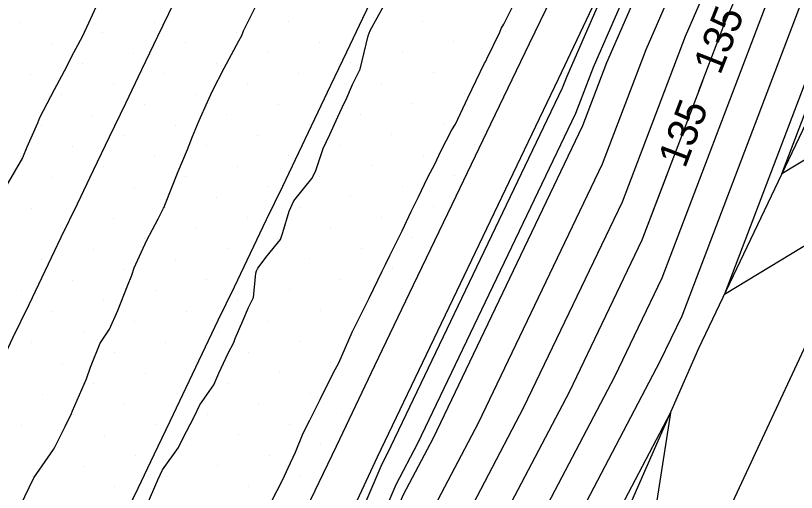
# Model space of a CAD drawing. Extents: x 2354170 to 2357230, y 866100 to 868290.
# Drawn here: x 2355593 to 2355645.5, y 866804.9 to 866837 of the extents above; entities that cross this region are included whole.
import ezdxf

# ---------------------------------------------------------------- set-up
doc = ezdxf.new("R2010")
doc.units = 0
for name, color, linetype in [('Default', 7, 'Continuous'), ('DTM Contours Major', 7, 'Continuous'), ('DTM Contours Major Text', 7, 'Continuous'), ('DTM Contours Minor', 7, 'Continuous'), ('Exist DTM Breakline', 7, 'Continuous'), ('Exist DTM Scan Elevation Point', 7, 'Continuous'), ('Exist Roads EOP', 7, 'Continuous'), ('PH Exist DTM Breakline', 7, 'Continuous')]:
    doc.layers.add(name, color=color, linetype=linetype)

msp = doc.modelspace()

# ---------------------------------------------------------------- linework, layer by layer
at = {"layer": 'Default'}
for points in [[(2355621.931, 866800.644), (2355627.186, 866810.653), (2355633.802, 866824.46), (2355638.045, 866835.589), (2355645.133, 866851.807), (2355649.368, 866860.911), (2355656.757, 866874.715), (2355660.796, 866883.146), (2355667.347, 866897.399), (2355671.367, 866906.306), (2355678.282, 866919.846), (2355684.642, 866931.104), (2355689.161, 866940.16), (2355693.843, 866948.912), (2355695.946, 866955.863)], [(2355624.784, 866796.508), (2355633.296, 866812.721), (2355636.477, 866819.358), (2355643.35, 866837.386), (2355647.543, 866846.979), (2355654.803, 866862.588), (2355659.392, 866871.16), (2355666.091, 866885.144), (2355669.886, 866893.401), (2355676.829, 866908.784), (2355681.214, 866917.369), (2355685.247, 866924.508), (2355692.742, 866939.529), (2355695.548, 866944.774), (2355698.682, 866955.131)], [(2355626.211, 866794.44), (2355636.352, 866813.755), (2355637.814, 866816.807), (2355646.002, 866838.284), (2355648.748, 866844.565), (2355657.521, 866863.427), (2355660.709, 866869.382), (2355668.739, 866886.144), (2355671.155, 866891.402), (2355679.56, 866910.022), (2355682.68, 866916.131), (2355685.549, 866921.21), (2355694.532, 866939.214), (2355696.4, 866942.705), (2355700.05, 866954.765)], [(2355620.504, 866802.712), (2355624.13, 866809.618), (2355632.464, 866827.011), (2355635.392, 866834.69), (2355643.928, 866854.221), (2355646.65, 866860.072), (2355655.44, 866876.493), (2355658.148, 866882.147), (2355666.077, 866899.398), (2355668.636, 866905.068), (2355676.816, 866921.085), (2355684.34, 866934.402), (2355687.37, 866940.475), (2355692.99, 866950.981)], [(2355609.2, 866787.154), (2355617.651, 866806.848), (2355618.02, 866807.55), (2355629.789, 866832.113), (2355630.087, 866832.894), (2355635.983, 866846.384), (2355639.782, 866855.768), (2355640.362, 866856.96), (2355640.781, 866858.066), (2355641.528, 866859.297), (2355642.112, 866860.622), (2355651.079, 866876.823)], [(2355656.567, 866856.371), (2355649.953, 866842.151), (2355648.655, 866839.182), (2355640.672, 866818.244), (2355648.168, 866822.788), (2355652.575, 866828.102), (2355657.262, 866834.385), (2355658.269, 866836.013), (2355660.326, 866840.734), (2355660.764, 866842.222), (2355661.999, 866844.155), (2355673.475, 866865.004), (2355673.586, 866865.444)], [(2355642.904, 866857.024), (2355642.723, 866856.636), (2355632.74, 866833.792), (2355631.127, 866829.562), (2355621.075, 866808.584), (2355619.078, 866804.78), (2355611.73, 866787.658), (2355609.59, 866783.049), (2355601.745, 866765.917)], [(2355610.225, 866804.335), (2355610.973, 866805.814), (2355611.348, 866806.59), (2355611.832, 866807.645), (2355612.356, 866808.92), (2355612.798, 866809.794), (2355613.482, 866811.173), (2355614.361, 866812.948), (2355614.733, 866813.645), (2355615.645, 866815.69), (2355615.959, 866816.333), (2355616.686, 866817.802), (2355616.775, 866817.987), (2355617.657, 866819.803), (2355617.882, 866820.252), (2355618.163, 866820.851), (2355618.991, 866822.516), (2355619.598, 866823.807), (2355620.089, 866824.788), (2355620.711, 866826.056), (2355621.224, 866827.034), (2355621.585, 866827.82), (2355622.328, 866829.301), (2355622.575, 866829.665), (2355623.423, 866831.441), (2355624.546, 866833.765), (2355624.592, 866833.855), (2355624.69, 866834.061), (2355625.555, 866835.844), (2355625.666, 866836.086), (2355625.824, 866836.383), (2355626.792, 866838.338)], [(2355601.81, 866804.009), (2355602.573, 866805.779), (2355602.891, 866806.451), (2355603.964, 866807.944), (2355604.231, 866808.516), (2355605.017, 866810.023), (2355605.39, 866810.822), (2355606.335, 866812.173), (2355606.676, 866812.952), (2355607.302, 866814.301), (2355607.68, 866815.012), (2355607.783, 866815.27), (2355608.292, 866816.462), (2355608.666, 866817.357), (2355609, 866818.04), (2355609.173, 866819.669), (2355609.219, 866819.829), (2355609.294, 866819.99), (2355609.933, 866820.817), (2355610.832, 866821.919), (2355610.972, 866822.388), (2355611.399, 866823.819), (2355611.729, 866824.529), (2355612.933, 866826.023), (2355613.165, 866826.502), (2355613.689, 866828.044), (2355614.135, 866828.969), (2355614.685, 866830.172), (2355615.111, 866831.078), (2355615.213, 866831.29), (2355615.671, 866832.33), (2355616.172, 866833.374), (2355616.725, 866835.614), (2355616.776, 866835.779), (2355616.859, 866835.958), (2355617.786, 866837.663)], [(2355596.186, 866742.409), (2355600.825, 866750.125), (2355607.786, 866764.164), (2355613.063, 866775.69), (2355619.32, 866789.168), (2355623.358, 866798.576), (2355630.241, 866811.687), (2355635.139, 866821.909), (2355639.204, 866832.571)], [(2355604.438, 866743.721), (2355615.274, 866765.572), (2355616.537, 866768.331), (2355626.911, 866790.679), (2355627.638, 866792.372), (2355637.041, 866810.283), (2355634.648, 866794.93), (2355632.227, 866784.892)]]:
    msp.add_lwpolyline(points, dxfattribs=at)
at = {"layer": 'DTM Contours Major'}
for points in [[(2355638.948, 866831.899), (2355640.697, 866836.487), (2355646.338, 866849.393), (2355652.085, 866861.75), (2355658.074, 866872.937), (2355663.443, 866884.145), (2355668.616, 866895.4), (2355674.098, 866907.545), (2355679.748, 866918.608), (2355681.777, 866922.2)], [(2355593.538, 866736.253), (2355595.423, 866741.141), (2355600.825, 866750.125), (2355607.786, 866764.164), (2355613.063, 866775.69), (2355619.32, 866789.168), (2355623.358, 866798.576), (2355630.241, 866811.687), (2355635.139, 866821.909), (2355636.81, 866826.292)]]:
    msp.add_lwpolyline(points, dxfattribs=at)
at = {"layer": 'DTM Contours Minor'}
for points in [[(2355684.563, 866888.858), (2355680.79, 866885.683), (2355674.088, 866877.743), (2355670.924, 866865.091), (2355662.445, 866849.687), (2355657.145, 866841.391), (2355655.926, 866837.255), (2355649.233, 866829.185), (2355644.525, 866826.331), (2355649.539, 866839.482), (2355650.354, 866841.347), (2355661.145, 866864.545), (2355662.465, 866867.012), (2355672.269, 866887.476), (2355672.848, 866888.736), (2355683.201, 866911.674), (2355684.634, 866914.48), (2355685.952, 866916.813), (2355696.819, 866938.592)], [(2355564.303, 866691.018), (2355564.542, 866691.452), (2355576.709, 866714.568), (2355578.496, 866718.258), (2355587.457, 866741.436), (2355587.964, 866742.752), (2355597.44, 866758.514), (2355599.466, 866762.599), (2355609.204, 866783.867), (2355610.886, 866787.49), (2355618.602, 866805.47), (2355620.056, 866808.24), (2355630.681, 866830.413), (2355631.855, 866833.493), (2355642.322, 866857.44), (2355643.026, 866858.954), (2355649.776, 866871.564)], [(2355593.314, 866804.022), (2355594.245, 866805.914), (2355595.561, 866807.815), (2355595.657, 866807.978), (2355595.714, 866808.118), (2355596.358, 866809.362), (2355596.766, 866810.242), (2355596.837, 866810.411), (2355597.783, 866812.567), (2355598.041, 866813.356), (2355598.69, 866814.964), (2355599.327, 866815.9), (2355599.892, 866817.166), (2355600.538, 866818.81), (2355600.835, 866819.54), (2355600.992, 866820.018), (2355601.832, 866821.878), (2355602.591, 866823.313), (2355602.957, 866824.026), (2355602.993, 866824.107), (2355603.043, 866824.228), (2355603.935, 866826.482), (2355604.562, 866827.961), (2355604.899, 866828.842), (2355605.356, 866829.927), (2355605.913, 866831.169), (2355606.259, 866831.915), (2355607.03, 866833.427), (2355608.011, 866835.267), (2355608.226, 866835.634), (2355608.336, 866835.946), (2355609.311, 866837.914)], [(2355598.404, 866837.531), (2355597.921, 866836.456), (2355597.49, 866835.541), (2355596.775, 866834.217), (2355596.446, 866833.524), (2355595.617, 866831.985), (2355594.63, 866830.103), (2355594.48, 866829.74), (2355593.781, 866828.121), (2355593.479, 866827.404), (2355592.355, 866825.475)]]:
    msp.add_lwpolyline(points, dxfattribs=at)
at = {"layer": 'Exist DTM Breakline'}
for points in [[(2355617.419, 866839.022), (2355616.337, 866836.768), (2355615.255, 866834.514), (2355614.177, 866832.258), (2355613.1, 866830.002), (2355612.023, 866827.746), (2355610.946, 866825.49), (2355609.864, 866823.236), (2355608.782, 866820.983), (2355607.7, 866818.729), (2355606.618, 866816.475), (2355605.539, 866814.22), (2355604.46, 866811.965), (2355603.382, 866809.71), (2355602.303, 866807.454), (2355601.224, 866805.199), (2355600.144, 866802.944)], [(2355587.413, 866804.048), (2355588.502, 866806.299), (2355589.587, 866808.551), (2355590.67, 866810.805), (2355591.752, 866813.058), (2355592.835, 866815.311), (2355593.918, 866817.564), (2355595.001, 866819.818), (2355596.084, 866822.071), (2355597.167, 866824.324), (2355598.25, 866826.578), (2355599.332, 866828.831), (2355600.415, 866831.084), (2355601.498, 866833.338), (2355602.581, 866835.591), (2355603.664, 866837.844)]]:
    msp.add_lwpolyline(points, dxfattribs=at)
at = {"layer": 'Exist DTM Scan Elevation Point'}
for p, q in [((2355593.328, 866836.497), (2355593.328, 866836.497)), ((2355602.342, 866836.529), (2355602.342, 866836.529)), ((2355611.356, 866836.561), (2355611.356, 866836.561)), ((2355620.369, 866836.592), (2355620.369, 866836.592)), ((2355598.877, 866835.823), (2355598.877, 866835.823)), ((2355607.891, 866835.855), (2355607.891, 866835.855)), ((2355616.905, 866835.887), (2355616.905, 866835.887)), ((2355625.919, 866835.918), (2355625.919, 866835.918)), ((2355595.413, 866835.118), (2355595.413, 866835.118)), ((2355604.427, 866835.15), (2355604.427, 866835.15)), ((2355613.441, 866835.181), (2355613.441, 866835.181)), ((2355622.454, 866835.213), (2355622.454, 866835.213)), ((2355600.962, 866834.444), (2355600.962, 866834.444)), ((2355609.976, 866834.476), (2355609.976, 866834.476)), ((2355618.99, 866834.507), (2355618.99, 866834.507)), ((2355597.498, 866833.738), (2355597.498, 866833.738)), ((2355606.512, 866833.77), (2355606.512, 866833.77)), ((2355615.526, 866833.802), (2355615.526, 866833.802)), ((2355624.539, 866833.833), (2355624.539, 866833.833)), ((2355594.034, 866833.033), (2355594.034, 866833.033)), ((2355603.047, 866833.065), (2355603.047, 866833.065)), ((2355612.061, 866833.096), (2355612.061, 866833.096)), ((2355621.075, 866833.128), (2355621.075, 866833.128)), ((2355599.583, 866832.359), (2355599.583, 866832.359)), ((2355608.597, 866832.391), (2355608.597, 866832.391)), ((2355617.611, 866832.422), (2355617.611, 866832.422)), ((2355596.119, 866831.653), (2355596.119, 866831.653)), ((2355605.132, 866831.685), (2355605.132, 866831.685)), ((2355614.146, 866831.717), (2355614.146, 866831.717)), ((2355623.16, 866831.748), (2355623.16, 866831.748)), ((2355601.668, 866830.98), (2355601.668, 866830.98)), ((2355610.682, 866831.011), (2355610.682, 866831.011)), ((2355619.696, 866831.043), (2355619.696, 866831.043)), ((2355598.204, 866830.274), (2355598.204, 866830.274)), ((2355607.217, 866830.306), (2355607.217, 866830.306)), ((2355616.231, 866830.337), (2355616.231, 866830.337)), ((2355594.739, 866829.568), (2355594.739, 866829.568)), ((2355603.753, 866829.6), (2355603.753, 866829.6)), ((2355612.767, 866829.632), (2355612.767, 866829.632)), ((2355621.781, 866829.664), (2355621.781, 866829.664)), ((2355600.289, 866828.895), (2355600.289, 866828.895)), ((2355609.302, 866828.926), (2355609.302, 866828.926)), ((2355618.316, 866828.958), (2355618.316, 866828.958)), ((2355614.852, 866828.252), (2355614.852, 866828.252)), ((2355623.866, 866828.284), (2355623.866, 866828.284)), ((2355596.824, 866828.189), (2355596.824, 866828.189)), ((2355605.838, 866828.221), (2355605.838, 866828.221)), ((2355593.36, 866827.483), (2355593.36, 866827.483)), ((2355602.373, 866827.515), (2355602.373, 866827.515)), ((2355611.387, 866827.547), (2355611.387, 866827.547)), ((2355620.401, 866827.579), (2355620.401, 866827.579)), ((2355598.909, 866826.81), (2355598.909, 866826.81)), ((2355607.923, 866826.841), (2355607.923, 866826.841)), ((2355616.937, 866826.873), (2355616.937, 866826.873)), ((2355613.472, 866826.167), (2355613.472, 866826.167)), ((2355622.486, 866826.199), (2355622.486, 866826.199)), ((2355595.445, 866826.104), (2355595.445, 866826.104)), ((2355604.458, 866826.136), (2355604.458, 866826.136)), ((2355600.994, 866825.43), (2355600.994, 866825.43)), ((2355610.008, 866825.462), (2355610.008, 866825.462)), ((2355619.022, 866825.494), (2355619.022, 866825.494)), ((2355597.53, 866824.725), (2355597.53, 866824.725)), ((2355606.543, 866824.756), (2355606.543, 866824.756)), ((2355615.557, 866824.788), (2355615.557, 866824.788)), ((2355603.079, 866824.051), (2355603.079, 866824.051)), ((2355612.093, 866824.082), (2355612.093, 866824.082)), ((2355621.107, 866824.114), (2355621.107, 866824.114)), ((2355594.065, 866824.019), (2355594.065, 866824.019)), ((2355599.615, 866823.345), (2355599.615, 866823.345)), ((2355608.628, 866823.377), (2355608.628, 866823.377)), ((2355617.642, 866823.409), (2355617.642, 866823.409)), ((2355596.15, 866822.64), (2355596.15, 866822.64)), ((2355605.164, 866822.671), (2355605.164, 866822.671)), ((2355614.178, 866822.703), (2355614.178, 866822.703)), ((2355601.7, 866821.966), (2355601.7, 866821.966)), ((2355610.713, 866821.997), (2355610.713, 866821.997)), ((2355619.727, 866822.029), (2355619.727, 866822.029)), ((2355598.235, 866821.26), (2355598.235, 866821.26)), ((2355607.249, 866821.292), (2355607.249, 866821.292)), ((2355616.263, 866821.324), (2355616.263, 866821.324)), ((2355594.771, 866820.555), (2355594.771, 866820.555)), ((2355603.785, 866820.586), (2355603.785, 866820.586)), ((2355612.798, 866820.618), (2355612.798, 866820.618)), ((2355600.32, 866819.881), (2355600.32, 866819.881)), ((2355609.334, 866819.912), (2355609.334, 866819.912)), ((2355618.348, 866819.944), (2355618.348, 866819.944)), ((2355596.856, 866819.175), (2355596.856, 866819.175)), ((2355605.87, 866819.207), (2355605.87, 866819.207)), ((2355614.883, 866819.239), (2355614.883, 866819.239)), ((2355593.391, 866818.47), (2355593.391, 866818.47)), ((2355602.405, 866818.501), (2355602.405, 866818.501)), ((2355611.419, 866818.533), (2355611.419, 866818.533)), ((2355598.941, 866817.796), (2355598.941, 866817.796)), ((2355607.955, 866817.827), (2355607.955, 866817.827)), ((2355616.968, 866817.859), (2355616.968, 866817.859)), ((2355595.476, 866817.09), (2355595.476, 866817.09)), ((2355604.49, 866817.122), (2355604.49, 866817.122)), ((2355613.504, 866817.154), (2355613.504, 866817.154)), ((2355601.026, 866816.416), (2355601.026, 866816.416)), ((2355610.04, 866816.448), (2355610.04, 866816.448)), ((2355597.561, 866815.711), (2355597.561, 866815.711)), ((2355606.575, 866815.742), (2355606.575, 866815.742)), ((2355615.589, 866815.774), (2355615.589, 866815.774)), ((2355594.097, 866815.005), (2355594.097, 866815.005)), ((2355603.111, 866815.037), (2355603.111, 866815.037)), ((2355612.125, 866815.069), (2355612.125, 866815.069)), ((2355599.646, 866814.331), (2355599.646, 866814.331)), ((2355608.66, 866814.363), (2355608.66, 866814.363)), ((2355596.182, 866813.626), (2355596.182, 866813.626)), ((2355605.196, 866813.657), (2355605.196, 866813.657)), ((2355614.21, 866813.689), (2355614.21, 866813.689)), ((2355601.731, 866812.952), (2355601.731, 866812.952)), ((2355610.745, 866812.984), (2355610.745, 866812.984)), ((2355598.267, 866812.246), (2355598.267, 866812.246)), ((2355607.281, 866812.278), (2355607.281, 866812.278)), ((2355594.802, 866811.541), (2355594.802, 866811.541)), ((2355603.816, 866811.572), (2355603.816, 866811.572)), ((2355612.83, 866811.604), (2355612.83, 866811.604)), ((2355600.352, 866810.867), (2355600.352, 866810.867)), ((2355609.366, 866810.899), (2355609.366, 866810.899)), ((2355596.887, 866810.161), (2355596.887, 866810.161)), ((2355605.901, 866810.193), (2355605.901, 866810.193)), ((2355614.915, 866810.225), (2355614.915, 866810.225)), ((2355593.423, 866809.456), (2355593.423, 866809.456)), ((2355602.437, 866809.488), (2355602.437, 866809.488)), ((2355611.451, 866809.519), (2355611.451, 866809.519)), ((2355598.972, 866808.782), (2355598.972, 866808.782)), ((2355607.986, 866808.814), (2355607.986, 866808.814)), ((2355595.508, 866808.076), (2355595.508, 866808.076)), ((2355604.522, 866808.108), (2355604.522, 866808.108)), ((2355613.536, 866808.14), (2355613.536, 866808.14)), ((2355601.057, 866807.403), (2355601.057, 866807.403)), ((2355610.071, 866807.434), (2355610.071, 866807.434)), ((2355606.607, 866806.729), (2355606.607, 866806.729)), ((2355597.593, 866806.697), (2355597.593, 866806.697)), ((2355594.129, 866805.991), (2355594.129, 866805.991)), ((2355603.142, 866806.023), (2355603.142, 866806.023)), ((2355612.156, 866806.055), (2355612.156, 866806.055)), ((2355599.678, 866805.318), (2355599.678, 866805.318)), ((2355608.692, 866805.349), (2355608.692, 866805.349))]:
    msp.add_line(p, q, dxfattribs=at)
at = {"layer": 'Exist Roads EOP'}
msp.add_lwpolyline([(2355645.903, 866872.847), (2355643.277, 866867.453), (2355640.65, 866862.059), (2355638.023, 866856.664), (2355635.397, 866851.269), (2355632.775, 866845.873), (2355630.156, 866840.474), (2355627.543, 866835.073), (2355624.935, 866829.67), (2355622.332, 866824.263), (2355619.735, 866818.855), (2355617.143, 866813.443), (2355614.556, 866808.03), (2355611.971, 866802.615)], dxfattribs=at)
at = {"layer": 'PH Exist DTM Breakline'}
for points in [[(2355738.188, 867021.233), (2355736.654, 867014.63), (2355735.024, 867006.387), (2355726.985, 866988.315), (2355722.008, 866974.492), (2355715.235, 866953.25), (2355706.583, 866934.561), (2355695.064, 866910.851), (2355684.262, 866884.645), (2355674.978, 866864.953), (2355661.864, 866842.475), (2355656.813, 866836.759), (2355647.237, 866817.198), (2355637.769, 866796.945), (2355629.36, 866775.863), (2355617.165, 866749.247), (2355606.568, 866727.407), (2355599.058, 866711.095), (2355587.661, 866688.777), (2355575.005, 866662.522), (2355566.348, 866644.235), (2355561.526, 866634.806)], [(2355690.364, 866957.356), (2355683.724, 866941.118), (2355674.11, 866923.371), (2355663.854, 866902.899), (2355652.757, 866880.112), (2355641.761, 866858.564), (2355629.487, 866832.69), (2355617.328, 866807.316), (2355607.786, 866786.873), (2355596.052, 866761.956), (2355586.817, 866743), (2355575.167, 866718.234), (2355561.638, 866689.783), (2355548.114, 866660.93), (2355540.412, 866644.925)], [(2355555.075, 866636.553), (2355563.174, 866650.142), (2355574.709, 866673.411), (2355585.232, 866694.297), (2355596.899, 866718.389), (2355605.311, 866739.005), (2355617.629, 866766.016), (2355628.578, 866791.01), (2355638.953, 866814.635), (2355651.032, 866839.988), (2355663.708, 866865.336), (2355673.382, 866887.896), (2355686.295, 866913.077), (2355698.097, 866938.585), (2355702.449, 866954.123)]]:
    msp.add_lwpolyline(points, dxfattribs=at)

# ---------------------------------------------------------------- texts
at = {"layer": 'Default'}
msp.add_text('135', height=2, rotation=68.305, dxfattribs=at).set_placement((2355640.372, 866832.919))
at = {"layer": 'DTM Contours Major Text'}
msp.add_text('135', height=2, rotation=69.1302, dxfattribs=at).set_placement((2355638.014, 866826.642))

doc.saveas('drawing.dxf')
